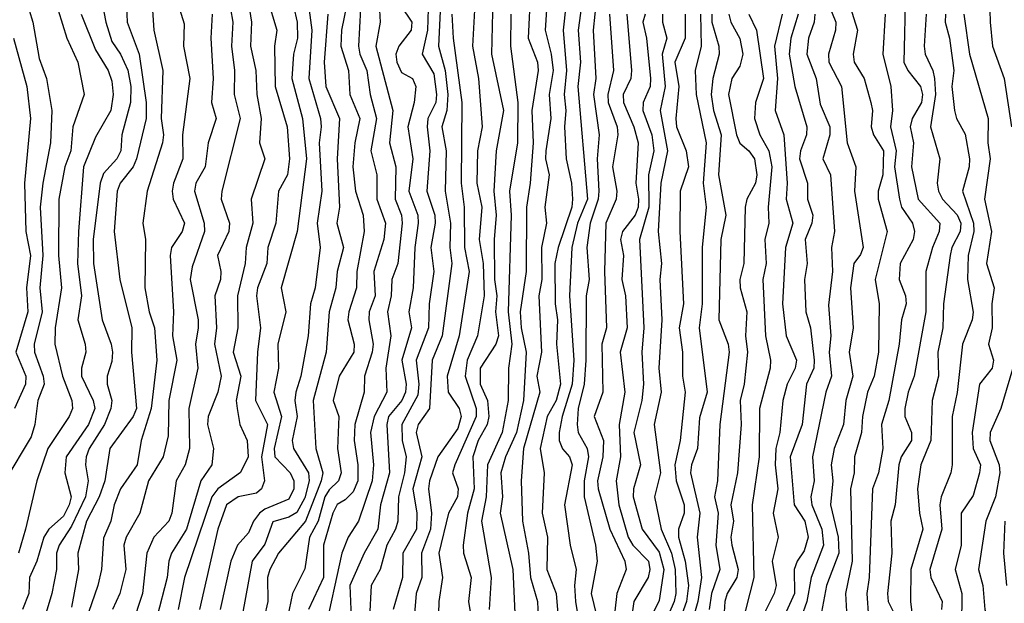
# Model space of a CAD drawing. Header units: metres. Extents: x -51132 to -49532, y -231222 to -229437.
# Tile 330 of 656: x -51026 to -50965, y -229624 to -229588. Entities that reach past the tile are written whole.
import ezdxf

# ---------------------------------------------------------------- set-up
doc = ezdxf.new("R2010")
doc.units = ezdxf.units.M
for name, color, linetype in [('CONTOUR_HALF', 8, 'Continuous'), ('CONTOUR_INDEX', 1, 'Continuous'), ('CONTOUR_INTER', 3, 'Continuous')]:
    doc.layers.add(name, color=color, linetype=linetype)

msp = doc.modelspace()

# ---------------------------------------------------------------- linework, layer by layer
at = {"layer": 'CONTOUR_HALF'}
for points, elevation in [([(-51021.207, -229583.759), (-51020.447, -229587.759), (-51020.08, -229588.96), (-51019.54, -229589.759), (-51019.08, -229590.743), (-51018.895, -229591.759), (-51018.92, -229592.759), (-51019.449, -229594.759), (-51019.509, -229595.759), (-51019.766, -229596.259), (-51020.58, -229597.158), (-51020.792, -229597.759), (-51021.234, -229601.259), (-51021.214, -229602.759), (-51020.672, -229606.259), (-51020.113, -229607.759), (-51020.039, -229608.259), (-51020.08, -229608.851), (-51020.366, -229609.759), (-51020.363, -229610.259), (-51020.078, -229611.259), (-51020.13, -229611.759), (-51020.535, -229612.759), (-51021.488, -229614.259), (-51021.675, -229614.759), (-51021.712, -229615.259), (-51021.531, -229616.259), (-51021.701, -229617.259), (-51022.58, -229619.066), (-51023.349, -229620.259), (-51023.513, -229620.759), (-51023.509, -229621.759), (-51023.801, -229623.259), (-51024.4, -229625.259)], 49.5), ([(-50992.941, -229584.759), (-50993.174, -229588.259), (-50992.787, -229589.759), (-50992.674, -229590.759), (-50992.913, -229592.259), (-50992.823, -229593.759), (-50993.129, -229595.759), (-50993.147, -229596.259), (-50992.919, -229597.259), (-50993.185, -229599.259), (-50993.082, -229600.259), (-50993.39, -229601.759), (-50993.362, -229603.759), (-50993.553, -229604.759), (-50993.386, -229608.259), (-50993.689, -229609.759), (-50993.501, -229610.759), (-50994.52, -229614.259), (-50994.649, -229616.259), (-50994.568, -229618.759), (-50994.208, -229620.759), (-50994.082, -229622.259), (-50993.645, -229623.759), (-50993.601, -229624.759)], 38.5), ([(-51023.934, -229585.259), (-51022.875, -229588.759), (-51022.189, -229590.259), (-51021.795, -229592.259), (-51022.486, -229594.259), (-51022.623, -229595.759), (-51022.982, -229596.759), (-51023.365, -229598.759), (-51023.379, -229602.259), (-51023.191, -229604.259), (-51023.584, -229606.759), (-51023.621, -229607.759), (-51023.129, -229609.759), (-51022.555, -229611.259), (-51022.524, -229611.759), (-51022.728, -229612.259), (-51024.044, -229614.259), (-51024.733, -229616.259), (-51025.433, -229619.259), (-51025.871, -229620.759)], 50.5), ([(-51011.783, -229585.259), (-51011.392, -229587.759), (-51011.462, -229589.259), (-51011.126, -229590.759), (-51011.074, -229592.259), (-51010.789, -229593.759), (-51010.907, -229595.259), (-51010.568, -229596.259), (-51011.419, -229598.759), (-51011.322, -229600.259), (-51011.735, -229601.759), (-51011.8, -229602.759), (-51012.277, -229604.759), (-51012.247, -229606.759), (-51012.53, -229608.259), (-51012.071, -229609.759), (-51012.343, -229611.259), (-51012.284, -229611.759), (-51012.122, -229612.759), (-51011.673, -229613.759), (-51011.605, -229614.759), (-51012.08, -229615.745), (-51013.5, -229616.759), (-51013.867, -229617.259), (-51015.551, -229622.259), (-51015.951, -229624.259)], 46.5), ([(-51017.625, -229585.759), (-51017.474, -229588.259), (-51016.909, -229590.759), (-51017.01, -229593.759), (-51016.863, -229594.759), (-51016.916, -229595.259), (-51017.884, -229598.259), (-51018.141, -229600.259), (-51017.986, -229601.259), (-51018.021, -229604.259), (-51017.754, -229605.759), (-51017.412, -229606.759), (-51017.271, -229608.759), (-51017.638, -229611.759), (-51018.241, -229613.759), (-51018.5, -229615.259), (-51019.54, -229616.759), (-51019.929, -229617.759), (-51020.135, -229618.759), (-51020.58, -229619.827), (-51020.722, -229621.759), (-51020.933, -229622.759), (-51022.484, -229627.259)], 48.5), ([(-51009.011, -229585.759), (-51008.555, -229587.759), (-51008.545, -229588.759), (-51008.788, -229589.759), (-51008.895, -229591.259), (-51008.238, -229593.759), (-51007.993, -229596.259), (-51008.572, -229600.759), (-51009.554, -229604.259), (-51009.275, -229605.759), (-51009.76, -229607.759), (-51009.723, -229609.259), (-51010.008, -229610.759), (-51009.529, -229612.259), (-51009.998, -229614.259), (-51009.947, -229614.759), (-51008.993, -229615.759), (-51008.777, -229616.259), (-51008.776, -229616.759), (-51009.08, -229617.394), (-51010.58, -229618.019), (-51010.898, -229618.259), (-51011.28, -229618.759), (-51011.58, -229619.495), (-51012.276, -229620.259), (-51012.68, -229621.259), (-51013.337, -229624.259)], 45.5), ([(-51004.559, -229585.759), (-51004.75, -229589.259), (-51004.675, -229589.759), (-51004.245, -229590.759), (-51004.031, -229592.259), (-51003.644, -229593.759), (-51003.99, -229595.759), (-51003.609, -229597.259), (-51003.618, -229598.759), (-51003.07, -229600.259), (-51003.179, -229601.259), (-51003.811, -229603.259), (-51003.73, -229604.759), (-51004.088, -229605.759), (-51004.114, -229606.259), (-51003.851, -229607.759), (-51003.897, -229608.259), (-51004.393, -229609.759), (-51004.41, -229610.759), (-51004.98, -229612.759), (-51005.028, -229613.759), (-51004.788, -229615.259), (-51004.806, -229616.259), (-51005.08, -229616.948), (-51005.58, -229617.44), (-51006.08, -229617.724), (-51006.343, -229618.259), (-51006.931, -229620.259), (-51006.93, -229622.259), (-51007.868, -229624.259)], 43.5), ([(-50999.616, -229585.759), (-50999.792, -229589.259), (-50999.377, -229590.759), (-50999.2, -229592.259), (-50999.264, -229593.259), (-50999.574, -229594.259), (-50999.306, -229595.759), (-50999.376, -229598.259), (-50999.04, -229600.259), (-50999.08, -229601.759), (-50998.961, -229602.759), (-50999.563, -229607.259), (-51000.189, -229608.759), (-51000.356, -229611.759), (-51001.055, -229612.759), (-51001.185, -229613.259), (-51000.817, -229614.759), (-51001.378, -229616.759), (-51001.143, -229618.259), (-51001.152, -229619.259), (-51002.006, -229620.759), (-51002.021, -229622.259), (-51002.605, -229624.259)], 41.5), ([(-50997.506, -229586.259), (-50997.667, -229589.259), (-50997.313, -229591.259), (-50997.067, -229594.259), (-50997.363, -229595.759), (-50997.409, -229597.759), (-50997.104, -229599.259), (-50997.253, -229601.259), (-50997.014, -229602.759), (-50996.953, -229604.759), (-50997.358, -229607.259), (-50998.011, -229608.759), (-50998.14, -229609.759), (-50997.443, -229611.759), (-50997.444, -229612.259), (-50998.782, -229615.259), (-50998.91, -229615.759), (-50998.566, -229616.759), (-50998.615, -229617.259), (-50999.172, -229618.259), (-50999.775, -229620.759), (-50999.547, -229622.259), (-50999.775, -229623.759), (-50999.806, -229625.259)], 40.5), ([(-51013.846, -229587.259), (-51013.927, -229588.759), (-51013.788, -229591.259), (-51013.884, -229592.759), (-51013.598, -229593.759), (-51014.09, -229595.259), (-51014.286, -229596.759), (-51014.851, -229597.759), (-51014.929, -229598.259), (-51014.329, -229600.259), (-51014.322, -229600.759), (-51015.08, -229602.955), (-51015.202, -229603.759), (-51014.707, -229606.259), (-51014.708, -229606.759), (-51014.884, -229607.759), (-51014.727, -229609.259), (-51015.282, -229611.759), (-51015.246, -229614.259), (-51015.511, -229615.259), (-51016.083, -229616.259), (-51016.345, -229618.259), (-51016.523, -229618.759), (-51017.458, -229619.759), (-51017.894, -229620.759), (-51018.172, -229623.259), (-51018.826, -229625.259)], 47.5), ([(-51006.666, -229587.259), (-51006.883, -229590.259), (-51006.781, -229591.759), (-51005.945, -229593.759), (-51006.08, -229596.259), (-51005.931, -229599.259), (-51006.096, -229600.259), (-51005.687, -229601.759), (-51006.079, -229603.259), (-51006.154, -229604.259), (-51006.579, -229605.759), (-51006.757, -229608.259), (-51007.565, -229611.259), (-51007.402, -229614.259), (-51006.979, -229615.759), (-51007.077, -229616.259), (-51008.05, -229618.759), (-51009.718, -229620.759), (-51010.264, -229621.759), (-51010.402, -229622.259), (-51010.395, -229623.759), (-51010.62, -229624.759)], 44.5), ([(-51002.137, -229586.759), (-51001.452, -229587.759), (-51001.491, -229588.259), (-51002.253, -229589.259), (-51002.441, -229589.759), (-51002.377, -229590.259), (-51002.08, -229590.89), (-51001.409, -229591.259), (-51001.195, -229591.759), (-51001.306, -229592.759), (-51001.693, -229594.259), (-51001.382, -229596.259), (-51001.635, -229598.259), (-51001.069, -229599.759), (-51001.057, -229600.259), (-51001.253, -229601.759), (-51001.357, -229604.259), (-51001.64, -229605.759), (-51001.473, -229606.759), (-51002.062, -229608.759), (-51001.8, -229610.259), (-51001.83, -229610.759), (-51002.07, -229611.259), (-51002.884, -229612.259), (-51002.998, -229612.759), (-51002.836, -229615.759), (-51003.394, -229617.759), (-51003.548, -229619.259), (-51004.411, -229620.759), (-51005.288, -229622.759), (-51005.218, -229624.759)], 42.5), ([(-50995.307, -229587.259), (-50995.315, -229589.259), (-50994.859, -229592.759), (-50994.886, -229595.259), (-50995.386, -229598.259), (-50995.269, -229599.759), (-50995.467, -229605.759), (-50995.231, -229607.759), (-50995.434, -229609.259), (-50995.471, -229611.259), (-50995.838, -229613.259), (-50996.746, -229615.259), (-50996.824, -229617.259), (-50997.12, -229618.759), (-50996.526, -229622.259), (-50996.642, -229624.259)], 39.5), ([(-50990.902, -229586.759), (-50991.113, -229588.259), (-50990.97, -229590.259), (-50991.138, -229591.759), (-50990.546, -229598.759), (-50991.148, -229600.259), (-50991.501, -229601.759), (-50991.664, -229604.759), (-50991.393, -229608.759), (-50991.48, -229610.259), (-50992.113, -229612.259), (-50992.305, -229613.259), (-50992.296, -229613.759), (-50992.08, -229614.271), (-50991.658, -229614.759), (-50991.497, -229615.259), (-50991.959, -229617.759), (-50991.618, -229620.259), (-50991.244, -229621.759), (-50991.342, -229622.759), (-50991.278, -229623.759), (-50990.954, -229625.759)], 37.5), ([(-50989.18, -229587.259), (-50988.926, -229590.759), (-50989.277, -229592.259), (-50989.249, -229592.759), (-50988.693, -229594.259), (-50988.659, -229594.759), (-50988.975, -229596.759), (-50988.712, -229598.259), (-50988.749, -229598.759), (-50989.395, -229600.259), (-50989.471, -229603.259), (-50989.362, -229606.759), (-50989.651, -229607.759), (-50989.586, -229610.759), (-50990.118, -229612.259), (-50989.545, -229613.759), (-50989.589, -229614.759), (-50989.921, -229616.259), (-50989.866, -229616.759), (-50989.15, -229619.259), (-50988.213, -229621.259), (-50988.127, -229621.759), (-50988.724, -229623.259), (-50988.938, -229625.259)], 36.5), ([(-50986.957, -229587.259), (-50987.107, -229587.759), (-50986.872, -229588.759), (-50986.626, -229591.259), (-50986.635, -229591.759), (-50987.084, -229592.759), (-50987.106, -229593.259), (-50986.537, -229594.759), (-50986.427, -229595.759), (-50986.756, -229597.259), (-50986.732, -229599.259), (-50987.307, -229601.259), (-50987.046, -229606.759), (-50987.168, -229608.259), (-50987.055, -229610.259), (-50987.159, -229611.259), (-50987.653, -229613.259), (-50987.239, -229615.259), (-50987.676, -229616.759), (-50987.705, -229617.259), (-50987.148, -229619.259), (-50986.08, -229620.7), (-50985.802, -229621.759), (-50986.08, -229623.696), (-50986.855, -229625.259)], 35.5), ([(-50984.469, -229587.259), (-50984.474, -229588.759), (-50985.108, -229590.259), (-50984.873, -229591.759), (-50985.061, -229593.759), (-50985.001, -229594.259), (-50984.407, -229595.759), (-50984.255, -229596.759), (-50984.786, -229598.259), (-50984.806, -229600.759), (-50984.566, -229605.259), (-50984.854, -229606.759), (-50984.63, -229608.259), (-50984.643, -229609.759), (-50984.463, -229610.759), (-50984.777, -229613.759), (-50985.108, -229615.259), (-50985.022, -229616.259), (-50984.539, -229617.759), (-50984.524, -229618.259), (-50984.886, -229619.259), (-50984.88, -229619.759), (-50984.466, -229621.259), (-50984.261, -229622.759), (-50984.395, -229623.759), (-50985.106, -229625.759)], 34.5), ([(-50982.823, -229587.259), (-50982.811, -229587.759), (-50982.378, -229589.259), (-50982.369, -229589.759), (-50982.75, -229591.259), (-50982.854, -229592.259), (-50982.714, -229593.259), (-50982.239, -229594.759), (-50982.403, -229597.259), (-50981.944, -229599.759), (-50982.249, -229601.259), (-50982.391, -229606.259), (-50981.805, -229607.759), (-50981.74, -229608.259), (-50982.313, -229612.759), (-50982.455, -229616.259), (-50982.658, -229617.259), (-50982.432, -229618.259), (-50982.577, -229620.259), (-50982.32, -229621.759), (-50982.827, -229623.259), (-50982.982, -229624.259)], 33.5), ([(-50980.512, -229587.259), (-50980.049, -229588.259), (-50979.615, -229591.259), (-50980.101, -229592.759), (-50980.165, -229593.759), (-50979.839, -229594.759), (-50979.268, -229595.759), (-50979.099, -229596.759), (-50979.317, -229599.259), (-50979.269, -229600.259), (-50979.516, -229601.259), (-50979.448, -229602.759), (-50979.648, -229603.759), (-50979.487, -229607.259), (-50979.176, -229608.759), (-50979.188, -229609.259), (-50979.847, -229611.759), (-50979.867, -229614.759), (-50980.315, -229617.759), (-50980.205, -229622.259), (-50980.966, -229625.259)], 32.5), ([(-50977.447, -229587.259), (-50977.911, -229588.759), (-50978.018, -229589.759), (-50977.668, -229591.759), (-50976.922, -229594.259), (-50976.94, -229594.759), (-50977.318, -229595.759), (-50977.379, -229596.259), (-50976.872, -229597.759), (-50976.868, -229598.759), (-50976.545, -229599.759), (-50976.611, -229600.259), (-50977.015, -229601.259), (-50976.887, -229602.759), (-50977.063, -229603.759), (-50976.971, -229605.759), (-50976.693, -229606.759), (-50976.455, -229608.759), (-50976.475, -229609.259), (-50976.933, -229610.259), (-50977.212, -229612.759), (-50977.962, -229614.759), (-50977.695, -229617.759), (-50977.041, -229618.759), (-50976.831, -229619.759), (-50977.08, -229620.615), (-50977.527, -229621.259), (-50977.705, -229621.759), (-50977.692, -229623.259), (-50978.584, -229625.259)], 31.5), ([(-50975.533, -229586.759), (-50975.12, -229587.759), (-50975.145, -229588.259), (-50975.579, -229589.759), (-50975.555, -229590.259), (-50974.758, -229591.759), (-50974.416, -229595.259), (-50973.869, -229596.759), (-50973.955, -229598.259), (-50973.417, -229601.759), (-50973.58, -229602.204), (-50974.009, -229602.759), (-50974.215, -229604.259), (-50974.042, -229606.759), (-50974.282, -229608.259), (-50974.062, -229609.759), (-50974.498, -229611.259), (-50974.647, -229612.759), (-50975.217, -229614.259), (-50975.41, -229615.259), (-50975.31, -229616.259), (-50975.447, -229617.759), (-50974.968, -229619.759), (-50974.923, -229620.759), (-50975.692, -229622.759), (-50976.063, -229624.759)], 30.5), ([(-50972.062, -229587.259), (-50972.195, -229589.759), (-50971.7, -229591.759), (-50971.589, -229593.259), (-50971.727, -229594.259), (-50971.38, -229595.759), (-50971.477, -229596.759), (-50971.161, -229598.759), (-50971.033, -229599.259), (-50970.36, -229600.259), (-50970.227, -229600.759), (-50970.319, -229601.259), (-50971.118, -229602.759), (-50971.19, -229603.759), (-50970.789, -229604.759), (-50970.745, -229605.259), (-50971.034, -229606.259), (-50971.182, -229607.759), (-50971.824, -229611.259), (-50972.272, -229612.759), (-50972.194, -229614.259), (-50972.474, -229615.759), (-50972.838, -229616.759), (-50973.037, -229622.259), (-50973.202, -229623.259), (-50973.083, -229624.759)], 29.5), ([(-50969.516, -229587.259), (-50969.627, -229589.259), (-50969.58, -229589.759), (-50969.097, -229590.759), (-50968.985, -229591.259), (-50968.927, -229592.259), (-50969.236, -229594.259), (-50968.662, -229596.259), (-50968.82, -229597.759), (-50968.745, -229598.259), (-50968.493, -229598.759), (-50967.58, -229599.739), (-50967.351, -229600.259), (-50967.391, -229600.759), (-50967.918, -229601.759), (-50968.022, -229602.259), (-50968.428, -229605.259), (-50968.477, -229606.759), (-50968.776, -229608.259), (-50968.748, -229609.759), (-50969.126, -229611.259), (-50969.214, -229613.759), (-50969.832, -229615.259), (-50970.048, -229616.759), (-50969.925, -229618.259), (-50969.705, -229619.259), (-50970.456, -229621.759), (-50970.472, -229623.759), (-50970.235, -229625.759)], 28.5), ([(-50967.165, -229587.259), (-50966.824, -229589.759), (-50965.65, -229593.759), (-50965.674, -229595.259), (-50965.529, -229596.259), (-50965.887, -229598.759), (-50965.444, -229600.759), (-50965.754, -229602.759), (-50965.294, -229604.259), (-50965.437, -229605.259), (-50965.408, -229606.759), (-50965.644, -229607.759), (-50965.322, -229608.759), (-50965.416, -229609.259), (-50966.186, -229610.259), (-50966.656, -229613.259), (-50966.594, -229614.259), (-50966.137, -229615.259), (-50966.203, -229615.759), (-50966.58, -229617.171), (-50967.33, -229618.259), (-50967.333, -229620.259), (-50967.717, -229621.759), (-50967.299, -229623.259), (-50967.308, -229625.259)], 27.5), ([(-51026.177, -229588.759), (-51025.359, -229591.759), (-51025.119, -229593.759), (-51025.485, -229597.759), (-51025.417, -229600.759), (-51025.127, -229602.259), (-51025.372, -229604.259), (-51025.292, -229605.759), (-51026.031, -229608.259), (-51025.406, -229609.759), (-51025.437, -229610.259), (-51026.117, -229611.759)], 51.5), ([(-50964.63, -229618.759), (-50964.711, -229620.759), (-50964.529, -229622.759)], 26.5)]:
    msp.add_lwpolyline(points, dxfattribs=dict(at, elevation=elevation))
at = {"layer": 'CONTOUR_INDEX'}
for points, elevation in [([(-51007.982, -229585.759), (-51007.65, -229588.259), (-51007.832, -229591.259), (-51007.118, -229593.759), (-51007.078, -229594.259), (-51007.197, -229595.259), (-51007.032, -229598.259), (-51007.323, -229600.259), (-51007.146, -229601.759), (-51007.444, -229604.259), (-51007.743, -229605.259), (-51007.885, -229607.259), (-51008.341, -229609.759), (-51008.644, -229610.759), (-51008.708, -229611.259), (-51008.564, -229612.259), (-51008.872, -229613.759), (-51008.784, -229614.259), (-51007.854, -229615.759), (-51007.812, -229616.259), (-51008.08, -229617.315), (-51008.58, -229618.23), (-51009.08, -229618.511), (-51010.08, -229618.809), (-51010.58, -229620.202), (-51011.352, -229621.259), (-51012.188, -229625.759)], 45), ([(-50996.406, -229586.259), (-50996.491, -229589.759), (-50995.757, -229593.259), (-50996.203, -229595.759), (-50996.352, -229598.259), (-50996.206, -229599.759), (-50996.326, -229601.259), (-50996.315, -229603.759), (-50996.174, -229604.759), (-50996.255, -229605.759), (-50996.071, -229607.259), (-50996.225, -229607.759), (-50997.206, -229609.259), (-50997.191, -229610.259), (-50996.747, -229611.259), (-50996.668, -229612.259), (-50996.77, -229612.759), (-50997.323, -229613.759), (-50997.658, -229614.759), (-50997.568, -229616.759), (-50997.991, -229618.259), (-50998.25, -229620.259), (-50998.234, -229620.759), (-50997.76, -229622.259), (-50997.924, -229623.759), (-50997.669, -229625.259)], 40), ([(-51021.982, -229587.259), (-51021.08, -229589.493), (-51020.305, -229590.759), (-51020.08, -229591.423), (-51019.987, -229592.259), (-51020.134, -229593.259), (-51021.08, -229594.907), (-51021.822, -229596.759), (-51022.149, -229600.759), (-51022.213, -229602.759), (-51021.952, -229604.759), (-51022.182, -229606.259), (-51021.734, -229607.759), (-51021.696, -229608.259), (-51021.965, -229609.259), (-51021.952, -229609.759), (-51021.226, -229611.259), (-51021.126, -229611.759), (-51021.517, -229612.759), (-51022.914, -229614.759), (-51022.981, -229615.759), (-51022.605, -229617.259), (-51022.713, -229617.759), (-51023.08, -229618.458), (-51023.977, -229619.259), (-51024.293, -229619.759), (-51024.733, -229621.259), (-51025.175, -229622.259), (-51025.22, -229623.259), (-51025.626, -229624.259)], 50), ([(-50985.875, -229587.259), (-50985.889, -229587.759), (-50985.615, -229588.759), (-50985.908, -229589.759), (-50985.712, -229591.759), (-50986.017, -229593.259), (-50985.574, -229595.759), (-50985.983, -229597.759), (-50986.14, -229600.759), (-50985.946, -229602.759), (-50986.048, -229603.759), (-50985.926, -229606.259), (-50986.097, -229609.259), (-50985.963, -229610.759), (-50986.394, -229612.759), (-50986, -229615.759), (-50986.381, -229617.259), (-50985.955, -229619.259), (-50985.327, -229620.759), (-50985.093, -229621.759), (-50985.047, -229623.259), (-50985.148, -229623.759), (-50986.016, -229625.759)], 35), ([(-50974.249, -229586.759), (-50973.772, -229588.259), (-50974.035, -229589.759), (-50973.976, -229590.259), (-50973.357, -229591.259), (-50972.943, -229592.759), (-50972.847, -229593.259), (-50972.913, -229594.259), (-50972.787, -229594.759), (-50972.156, -229595.759), (-50972.194, -229597.259), (-50972.484, -229598.259), (-50972.478, -229598.759), (-50971.936, -229600.759), (-50972.681, -229603.759), (-50972.422, -229605.259), (-50972.47, -229608.259), (-50972.739, -229609.759), (-50973.141, -229610.759), (-50973.459, -229612.259), (-50973.533, -229613.259), (-50973.967, -229614.759), (-50973.97, -229615.759), (-50974.209, -229616.759), (-50974.104, -229621.259), (-50974.517, -229623.259), (-50974.436, -229624.759)], 30)]:
    msp.add_lwpolyline(points, dxfattribs=dict(at, elevation=elevation))
at = {"layer": 'CONTOUR_INTER'}
for points, elevation in [([(-51012.992, -229585.259), (-51012.55, -229587.759), (-51012.632, -229589.259), (-51012.454, -229590.759), (-51012.467, -229592.259), (-51012.102, -229593.759), (-51013.235, -229598.259), (-51013.275, -229598.759), (-51012.756, -229600.259), (-51012.805, -229600.759), (-51013.517, -229602.259), (-51013.294, -229603.259), (-51013.329, -229603.759), (-51013.681, -229604.759), (-51013.58, -229606.759), (-51013.696, -229607.759), (-51013.279, -229609.759), (-51013.481, -229610.759), (-51014.094, -229612.259), (-51014.131, -229612.759), (-51013.757, -229614.259), (-51013.854, -229615.259), (-51014.54, -229616.259), (-51015.445, -229619.259), (-51016.367, -229620.759), (-51016.529, -229621.259), (-51016.631, -229622.259), (-51017.274, -229624.759)], 47), ([(-50994.072, -229585.759), (-50994.217, -229588.759), (-50993.64, -229590.259), (-50993.594, -229590.759), (-50994.002, -229593.259), (-50993.917, -229595.259), (-50994.086, -229597.759), (-50994.33, -229599.259), (-50994.352, -229603.259), (-50994.722, -229605.759), (-50994.657, -229606.759), (-50994.336, -229608.259), (-50994.508, -229611.259), (-50994.947, -229613.259), (-50995.63, -229614.759), (-50995.92, -229615.759), (-50995.805, -229617.259), (-50995.956, -229618.259), (-50995.165, -229621.759), (-50994.948, -229626.759)], 39), ([(-50970.783, -229585.759), (-50970.893, -229590.259), (-50970.65, -229590.759), (-50969.852, -229591.759), (-50969.733, -229592.259), (-50969.807, -229592.759), (-50970.382, -229593.759), (-50970.509, -229594.259), (-50970.303, -229595.259), (-50970.412, -229596.759), (-50970.007, -229598.759), (-50968.667, -229600.259), (-50968.693, -229600.759), (-50969.115, -229601.759), (-50969.526, -229603.259), (-50969.528, -229605.759), (-50970.247, -229609.759), (-50970.631, -229610.759), (-50970.834, -229611.759), (-50970.828, -229612.259), (-50970.424, -229613.259), (-50970.424, -229613.759), (-50971.069, -229614.759), (-50971.206, -229615.259), (-50971.431, -229617.759), (-50971.698, -229618.759), (-50971.643, -229620.759), (-50971.915, -229623.259), (-50971.858, -229623.759), (-50971.37, -229624.759)], 29), ([(-51025.434, -229586.259), (-51024.986, -229587.759), (-51024.58, -229590.026), (-51024.133, -229591.259), (-51023.789, -229593.259), (-51023.87, -229595.259), (-51024.356, -229597.759), (-51024.514, -229599.259), (-51024.357, -229602.259), (-51024.55, -229604.259), (-51024.387, -229605.759), (-51024.898, -229607.759), (-51024.879, -229608.259), (-51024.326, -229609.759), (-51024.28, -229610.259), (-51024.67, -229611.259), (-51024.854, -229612.759), (-51025.08, -229613.528), (-51026.714, -229616.259)], 51), ([(-51019.183, -229586.259), (-51019.121, -229587.759), (-51018.366, -229589.759), (-51017.95, -229592.759), (-51017.947, -229593.759), (-51018.541, -229596.259), (-51018.74, -229596.759), (-51019.55, -229597.759), (-51019.748, -229598.259), (-51019.926, -229600.759), (-51019.58, -229603.759), (-51018.824, -229606.759), (-51018.855, -229608.259), (-51018.535, -229611.759), (-51018.756, -229612.259), (-51020.192, -229614.259), (-51020.506, -229616.259), (-51020.858, -229617.259), (-51021.642, -229618.759), (-51022.192, -229620.759), (-51022.138, -229621.759), (-51022.58, -229624.117)], 49), ([(-51016.07, -229586.259), (-51015.58, -229587.866), (-51015.617, -229589.259), (-51015.219, -229591.259), (-51015.681, -229594.759), (-51015.661, -229596.259), (-51016.244, -229597.759), (-51016.32, -229598.259), (-51016.254, -229598.759), (-51015.567, -229600.259), (-51015.704, -229600.759), (-51016.36, -229601.759), (-51016.444, -229602.259), (-51016.233, -229605.759), (-51016.295, -229607.259), (-51016.03, -229608.759), (-51016.534, -229611.259), (-51016.58, -229613.468), (-51016.881, -229614.759), (-51017.79, -229616.259), (-51018.342, -229618.259), (-51019.185, -229619.759), (-51019.327, -229620.259), (-51019.192, -229621.759), (-51019.571, -229623.259), (-51020.024, -229624.259)], 48), ([(-51010.42, -229586.259), (-51009.819, -229588.259), (-51009.975, -229589.259), (-51009.937, -229591.759), (-51009.179, -229594.259), (-51009.032, -229596.259), (-51009.158, -229597.259), (-51009.725, -229598.259), (-51009.888, -229600.259), (-51010.376, -229601.759), (-51010.442, -229602.759), (-51011.029, -229604.259), (-51011.092, -229604.759), (-51010.846, -229606.759), (-51011.035, -229608.259), (-51011.151, -229611.259), (-51010.409, -229612.759), (-51010.775, -229614.759), (-51010.584, -229616.259), (-51010.77, -229616.759), (-51011.08, -229617.019), (-51012.229, -229617.259), (-51012.957, -229617.759), (-51013.493, -229619.259), (-51014.622, -229624.259)], 46), ([(-51003.495, -229586.259), (-51003.4, -229587.759), (-51003.674, -229589.259), (-51002.623, -229593.259), (-51002.826, -229595.259), (-51002.439, -229596.759), (-51002.488, -229598.759), (-51002.09, -229599.759), (-51002.042, -229600.259), (-51002.315, -229602.759), (-51002.686, -229603.759), (-51002.733, -229604.759), (-51002.958, -229605.759), (-51002.753, -229607.259), (-51003.055, -229609.259), (-51002.997, -229610.759), (-51003.788, -229612.259), (-51004.017, -229613.259), (-51003.818, -229615.259), (-51003.911, -229616.259), (-51004.747, -229618.759), (-51005.39, -229619.759), (-51005.783, -229620.759), (-51006.886, -229625.759)], 43), ([(-51000.408, -229586.259), (-51000.469, -229588.259), (-51000.798, -229589.759), (-51000.08, -229590.978), (-50999.922, -229592.259), (-50999.947, -229592.759), (-51000.445, -229593.759), (-51000.501, -229594.259), (-51000.321, -229595.759), (-51000.517, -229598.259), (-51000.018, -229599.759), (-50999.994, -229600.259), (-51000.258, -229601.759), (-51000.086, -229603.259), (-51000.368, -229605.259), (-51000.414, -229606.759), (-51001.179, -229608.759), (-51001.006, -229610.259), (-51001.08, -229610.934), (-51002.067, -229612.759), (-51002.04, -229613.759), (-51001.787, -229614.759), (-51001.894, -229615.759), (-51002.275, -229617.259), (-51002.316, -229618.759), (-51002.452, -229619.259), (-51003.001, -229620.259), (-51003.404, -229621.759), (-51003.967, -229622.759), (-51004.073, -229624.759)], 42), ([(-50989.986, -229586.259), (-50990.194, -229588.259), (-50990.027, -229591.259), (-50990.172, -229592.259), (-50989.82, -229594.759), (-50989.933, -229596.259), (-50989.838, -229598.259), (-50989.87, -229598.759), (-50990.365, -229600.259), (-50990.587, -229601.759), (-50990.443, -229603.759), (-50990.613, -229604.759), (-50990.637, -229608.759), (-50990.745, -229610.259), (-50991.122, -229611.759), (-50991.18, -229612.759), (-50991.11, -229613.259), (-50990.557, -229614.259), (-50990.466, -229614.759), (-50990.738, -229616.259), (-50990.737, -229617.259), (-50990.042, -229620.259), (-50989.935, -229621.259), (-50990.311, -229623.259), (-50989.464, -229626.759)], 37), ([(-50965.569, -229586.259), (-50965.529, -229587.759), (-50965.398, -229589.259), (-50964.669, -229591.259), (-50964.208, -229594.259)], 27), ([(-51005.507, -229586.759), (-51005.809, -229588.259), (-51005.855, -229589.259), (-51005.376, -229590.759), (-51005.298, -229592.259), (-51004.676, -229593.759), (-51004.979, -229595.259), (-51005.1, -229596.759), (-51004.936, -229598.259), (-51004.457, -229599.759), (-51004.394, -229600.759), (-51004.861, -229603.259), (-51004.876, -229604.259), (-51005.363, -229605.759), (-51005.409, -229606.259), (-51005.016, -229607.759), (-51005.055, -229608.259), (-51005.96, -229609.759), (-51006.32, -229611.259), (-51005.984, -229612.259), (-51006.052, -229614.259), (-51005.831, -229615.759), (-51005.993, -229616.259), (-51006.58, -229616.817), (-51006.84, -229617.259), (-51007.263, -229618.759), (-51007.802, -229619.759), (-51008.08, -229621.725), (-51008.858, -229623.259), (-51009.169, -229624.759)], 44), ([(-50998.964, -229587.259), (-50998.877, -229588.759), (-50998.329, -229592.759), (-50998.39, -229597.759), (-50998.191, -229599.259), (-50998.17, -229601.759), (-50997.884, -229603.259), (-50998.512, -229607.259), (-50999.243, -229609.759), (-50999.182, -229610.759), (-50998.495, -229611.759), (-50998.382, -229612.259), (-50998.58, -229613.006), (-50999.827, -229614.759), (-51000.342, -229616.259), (-51000.408, -229616.759), (-51000.224, -229618.259), (-51000.291, -229619.259), (-51000.843, -229620.759), (-51000.813, -229622.259), (-51001.171, -229623.259), (-51001.331, -229625.259)], 41), ([(-50991.876, -229586.759), (-50992.052, -229588.259), (-50991.847, -229590.759), (-50991.988, -229592.259), (-50991.888, -229593.259), (-50991.972, -229594.259), (-50991.86, -229596.259), (-50991.537, -229597.759), (-50991.464, -229598.759), (-50991.514, -229599.259), (-50992.359, -229601.759), (-50992.555, -229602.759), (-50992.54, -229605.259), (-50992.389, -229606.259), (-50992.458, -229607.759), (-50992.21, -229610.259), (-50992.478, -229611.259), (-50993.036, -229612.259), (-50993.471, -229614.259), (-50993.234, -229615.759), (-50993.361, -229618.259), (-50993.025, -229619.759), (-50993.069, -229621.759), (-50992.482, -229623.259), (-50992.227, -229626.259)], 38), ([(-50988.089, -229587.259), (-50987.794, -229590.759), (-50987.837, -229591.259), (-50988.313, -229592.259), (-50988.301, -229592.759), (-50987.663, -229594.259), (-50987.397, -229595.259), (-50987.537, -229597.759), (-50987.368, -229598.759), (-50987.389, -229599.259), (-50987.58, -229599.753), (-50988.37, -229600.759), (-50988.484, -229601.259), (-50988.311, -229602.259), (-50988.414, -229603.759), (-50988.168, -229604.759), (-50988.07, -229606.759), (-50988.498, -229608.259), (-50988.227, -229610.759), (-50988.565, -229612.759), (-50988.496, -229614.759), (-50988.764, -229616.259), (-50988.583, -229617.759), (-50988.021, -229619.759), (-50987.724, -229620.259), (-50986.756, -229621.259), (-50986.67, -229621.759), (-50986.769, -229622.259), (-50987.652, -229623.759), (-50987.952, -229625.759)], 36), ([(-50983.525, -229587.259), (-50983.482, -229589.259), (-50983.841, -229590.759), (-50983.793, -229592.259), (-50983.171, -229595.259), (-50983.353, -229597.759), (-50983.172, -229599.259), (-50983.423, -229601.759), (-50983.424, -229605.259), (-50983.607, -229606.759), (-50983.1, -229610.759), (-50983.58, -229612.355), (-50983.705, -229614.259), (-50984.085, -229615.259), (-50984.132, -229615.759), (-50983.553, -229618.259), (-50983.731, -229619.759), (-50983.456, -229622.259), (-50983.689, -229623.759), (-50984.112, -229625.259)], 34), ([(-50981.763, -229587.259), (-50981.639, -229587.759), (-50981.08, -229588.776), (-50980.899, -229589.759), (-50981.08, -229590.489), (-50981.58, -229591.266), (-50981.772, -229592.259), (-50981.292, -229594.759), (-50981.08, -229595.289), (-50980.522, -229595.759), (-50980.161, -229596.259), (-50980.029, -229597.259), (-50980.099, -229597.759), (-50980.635, -229598.759), (-50980.746, -229599.259), (-50980.822, -229602.759), (-50981.079, -229603.759), (-50981.065, -229604.259), (-50980.647, -229605.759), (-50980.721, -229607.259), (-50980.602, -229608.259), (-50980.81, -229610.259), (-50981.061, -229611.259), (-50980.998, -229612.759), (-50981.214, -229615.759), (-50981.631, -229617.759), (-50981.465, -229618.759), (-50981.636, -229619.759), (-50981.584, -229620.259), (-50981.18, -229621.759), (-50981.258, -229622.259), (-50981.855, -229623.259), (-50982.011, -229623.759), (-50982.075, -229624.759)], 33), ([(-50978.459, -229587.259), (-50978.929, -229589.259), (-50978.742, -229591.259), (-50978.877, -229593.259), (-50978.34, -229594.759), (-50978.142, -229597.759), (-50978.203, -229598.759), (-50977.787, -229600.259), (-50978.24, -229601.759), (-50978.431, -229605.259), (-50978.203, -229607.259), (-50977.561, -229608.759), (-50977.646, -229609.259), (-50978.14, -229610.259), (-50978.413, -229611.259), (-50978.586, -229613.259), (-50978.835, -229614.259), (-50978.887, -229615.259), (-50978.719, -229616.759), (-50979.015, -229618.259), (-50978.692, -229619.759), (-50979.061, -229621.259), (-50978.824, -229622.759), (-50978.944, -229623.259), (-50979.692, -229624.759)], 32), ([(-50976.417, -229587.259), (-50976.469, -229587.759), (-50976.822, -229588.759), (-50976.927, -229589.759), (-50976.328, -229591.259), (-50976.08, -229592.858), (-50975.496, -229594.259), (-50975.496, -229594.759), (-50975.934, -229596.259), (-50975.452, -229597.259), (-50975.193, -229600.759), (-50975.395, -229601.759), (-50975.328, -229603.259), (-50975.58, -229605.353), (-50975.43, -229607.259), (-50975.535, -229608.259), (-50975.377, -229609.759), (-50975.745, -229610.759), (-50976.559, -229614.759), (-50976.457, -229616.259), (-50976.663, -229617.259), (-50976.615, -229617.759), (-50975.979, -229619.259), (-50975.884, -229620.259), (-50976.64, -229622.259), (-50976.908, -229623.759), (-50977.267, -229624.759)], 31), ([(-50968.306, -229587.259), (-50968.326, -229587.759), (-50968.058, -229588.759), (-50967.792, -229590.759), (-50967.922, -229591.759), (-50967.749, -229593.259), (-50967.622, -229593.759), (-50967.08, -229594.713), (-50966.822, -229596.259), (-50966.838, -229596.759), (-50967.262, -229598.259), (-50966.562, -229600.259), (-50966.556, -229600.759), (-50966.89, -229602.259), (-50966.94, -229603.759), (-50966.58, -229605.772), (-50966.658, -229606.259), (-50967.261, -229607.759), (-50967.58, -229610.776), (-50967.894, -229612.259), (-50967.891, -229615.259), (-50967.967, -229615.759), (-50968.579, -229617.259), (-50968.653, -229617.759), (-50968.531, -229619.259), (-50969.275, -229621.759), (-50969.213, -229622.259), (-50968.51, -229623.759), (-50968.56, -229624.259)], 28), ([(-50963.976, -229608.759), (-50964.875, -229611.759), (-50965.535, -229613.259), (-50965.559, -229613.759), (-50964.97, -229615.259), (-50964.936, -229615.759), (-50965.212, -229617.259), (-50965.81, -229618.759), (-50966.257, -229621.759), (-50965.982, -229622.759), (-50965.86, -229624.259), (-50965.477, -229625.759), (-50965.513, -229627.259), (-50964.981, -229629.259), (-50965.046, -229630.259), (-50964.607, -229631.759), (-50964.756, -229633.259), (-50964.664, -229635.759), (-50964.475, -229636.259)], 27)]:
    msp.add_lwpolyline(points, dxfattribs=dict(at, elevation=elevation))

doc.saveas('drawing.dxf')
